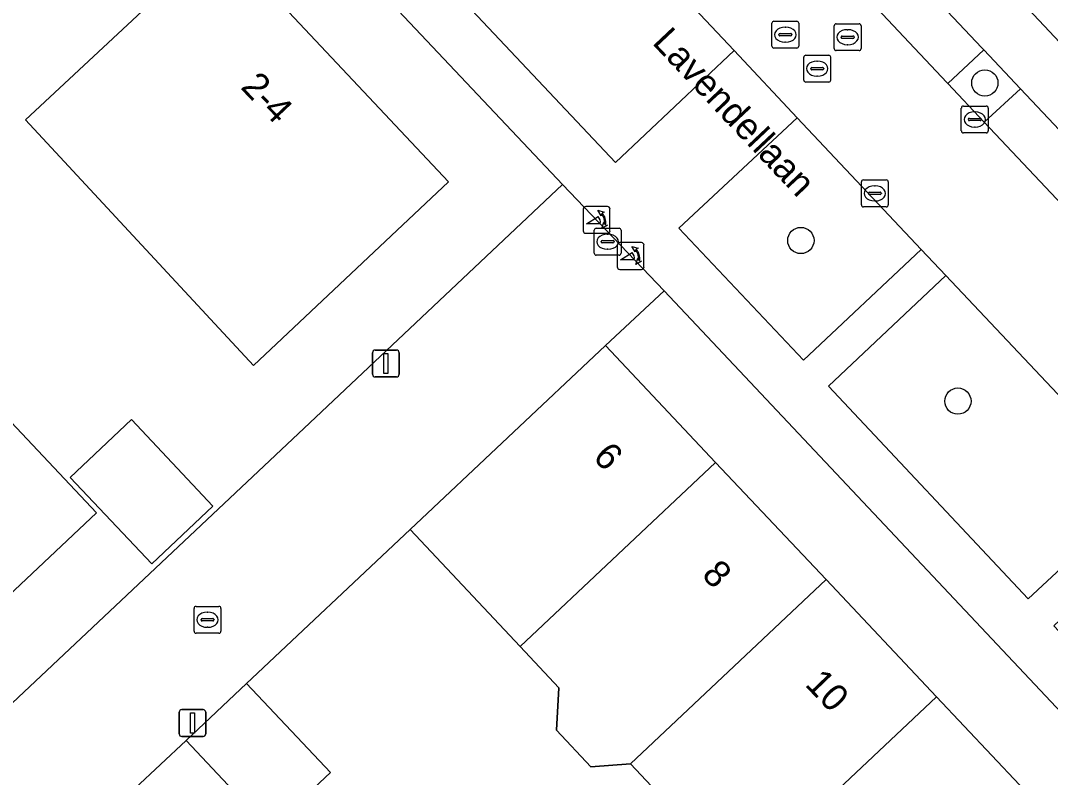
# Model space of a CAD drawing. Extents: x 162542 to 163147, y 380779 to 381521.
# Drawn here: x 162939.26 to 162977.6, y 381291.31 to 381319.49 of the extents above; entities that cross this region are included whole.
import ezdxf

# ---------------------------------------------------------------- set-up
doc = ezdxf.new("R2010")
doc.units = 0
for name, color, linetype in [('IMGEO_Boom', 7, 'Continuous'), ('IMGEO_Erf', 7, 'Continuous'), ('IMGEO_Groenvoorziening', 7, 'Continuous'), ('IMGEO_Kolk', 7, 'Continuous'), ('IMGEO_Lichtmast', 7, 'Continuous'), ('IMGEO_Muur', 7, 'Continuous'), ('IMGEO_Openbare_ruimte_label', 7, 'Continuous'), ('IMGEO_Pand', 7, 'Continuous'), ('IMGEO_Pand_nummerreeks', 7, 'Continuous'), ('IMGEO_Parkeervlak_open', 7, 'Continuous'), ('IMGEO_Poller', 7, 'Continuous'), ('IMGEO_Rijbaan_lokaal_open', 7, 'Continuous'), ('IMGEO_Rioolput', 7, 'Continuous'), ('IMGEO_Voetpad_open', 7, 'Continuous')]:
    doc.layers.add(name, color=color, linetype=linetype)

msp = doc.modelspace()

# ---------------------------------------------------------------- linework, layer by layer
at = {"layer": 'IMGEO_Boom'}
for centre in [(162975.158, 381317.167), (162968.309, 381311.301), (162974.155, 381305.32)]:
    msp.add_circle(centre, 0.489, dxfattribs=at)
at = {"layer": 'IMGEO_Erf'}
for points in [[(162942.956, 381330.887), (162939.759, 381327.928), (162937.622, 381330.249), (162940.788, 381333.18), (162938.258, 381335.857), (162930.94, 381343.649), (162873.818, 381289.875), (162880.071, 381283.181), (162886.067, 381276.815), (162886.269, 381276.967), (162890.823, 381281.229), (162891.956, 381280.018), (162891.424, 381279.52), (162892.33, 381278.552), (162888.308, 381274.789), (162889.625, 381273.425), (162889.429, 381273.239), (162902.331, 381259.587), (162950.027, 381304.513), (162959.44, 381313.384), (162948.902, 381324.556), (162946.542, 381327.046), (162943.123, 381330.71)], [(162978.666, 381322.283), (162974.842, 381326.344), (162972.674, 381324.301), (162981.664, 381314.729), (162983.765, 381312.494), (162985.95, 381314.548), (162982.491, 381318.222)], [(162947.928, 381306.647), (162939.448, 381315.791), (162946.678, 381322.545), (162955.186, 381313.487)], [(162979.741, 381283.15), (162983.512, 381279.113), (162987.881, 381283.225), (162984.016, 381287.331), (162963.218, 381309.428), (162961.038, 381307.387), (162965.133, 381303.039), (162969.246, 381298.671), (162973.36, 381294.303), (162977.473, 381289.935), (162981.925, 381285.207)], [(162942.087, 381301.159), (162938.154, 381297.457), (162934.185, 381293.722), (162930.217, 381289.986), (162926.256, 381286.242), (162922.29, 381282.504), (162918.324, 381278.766), (162914.358, 381275.029), (162910.392, 381271.291), (162906.425, 381267.553), (162902.459, 381263.815), (162896.288, 381270.356), (162900.254, 381274.094), (162904.22, 381277.832), (162908.186, 381281.57), (162912.152, 381285.308), (162916.119, 381289.046), (162920.085, 381292.784), (162924.051, 381296.522), (162928.017, 381300.26), (162931.983, 381303.997), (162935.914, 381307.702)], [(162941.102, 381302.478), (162943.384, 381304.632), (162946.423, 381301.411), (162944.142, 381299.258)]]:
    msp.add_lwpolyline(points, close=True, dxfattribs=at)
msp.add_lwpolyline([(162966.075, 381287.444), (162961.965, 381291.815), (162960.484, 381291.705), (162959.209, 381293.061), (162959.301, 381294.648), (162957.854, 381296.186), (162953.761, 381300.538), (162947.676, 381294.809), (162950.796, 381291.492), (162948.538, 381289.368)], dxfattribs=at)
at = {"layer": 'IMGEO_Groenvoorziening'}
for points in [[(162959.45, 381325.145), (162955.029, 381320.987), (162961.403, 381314.203), (162965.823, 381318.376)], [(162975.118, 381318.395), (162973.776, 381317.148), (162975.135, 381315.708), (162976.483, 381316.948)], [(162972.786, 381310.96), (162968.169, 381315.869), (162963.771, 381311.758), (162968.413, 381306.839)], [(162973.712, 381310), (162969.339, 381305.871), (162976.765, 381297.954), (162981.191, 381302.07)]]:
    msp.add_lwpolyline(points, close=True, dxfattribs=at)
at = {"layer": 'IMGEO_Kolk'}
for p, q in [((162974.358, 381316.307), (162975.21, 381316.307)), ((162974.283, 381315.381), (162974.283, 381316.233)), ((162974.771, 381316.087), (162974.796, 381316.087)), ((162975.284, 381316.233), (162975.284, 381315.381)), ((162974.542, 381315.801), (162974.542, 381315.813)), ((162974.98, 381315.764), (162974.582, 381315.764)), ((162974.585, 381315.85), (162974.983, 381315.85)), ((162974.794, 381315.527), (162974.769, 381315.527)), ((162975.026, 381315.813), (162975.026, 381315.801)), ((162975.21, 381315.307), (162974.358, 381315.307)), ((162970.562, 381312.628), (162970.562, 381313.48)), ((162970.637, 381313.554), (162971.489, 381313.554)), ((162971.05, 381313.334), (162971.075, 381313.334)), ((162971.563, 381313.48), (162971.563, 381312.628)), ((162970.821, 381313.048), (162970.821, 381313.06)), ((162971.259, 381313.011), (162970.861, 381313.011)), ((162970.864, 381313.097), (162971.262, 381313.097)), ((162971.305, 381313.06), (162971.305, 381313.048)), ((162971.489, 381312.554), (162970.637, 381312.554)), ((162971.073, 381312.774), (162971.048, 381312.774)), ((162960.691, 381311.755), (162961.543, 381311.755)), ((162960.616, 381310.829), (162960.616, 381311.681)), ((162961.104, 381311.535), (162961.129, 381311.535)), ((162961.617, 381311.681), (162961.617, 381310.829)), ((162960.875, 381311.249), (162960.875, 381311.261)), ((162961.313, 381311.212), (162960.915, 381311.212)), ((162960.918, 381311.298), (162961.316, 381311.298)), ((162961.127, 381310.975), (162961.102, 381310.975)), ((162961.359, 381311.261), (162961.359, 381311.249)), ((162961.543, 381310.755), (162960.691, 381310.755)), ((162945.718, 381296.751), (162945.718, 381297.603)), ((162945.793, 381297.677), (162946.645, 381297.677)), ((162946.719, 381297.603), (162946.719, 381296.751)), ((162945.977, 381297.171), (162945.977, 381297.183)), ((162946.415, 381297.134), (162946.017, 381297.134)), ((162946.02, 381297.22), (162946.418, 381297.22)), ((162946.206, 381297.457), (162946.231, 381297.457)), ((162946.461, 381297.183), (162946.461, 381297.171)), ((162946.229, 381296.897), (162946.204, 381296.897)), ((162946.645, 381296.677), (162945.793, 381296.677))]:
    msp.add_line(p, q, dxfattribs=at)
for points in [[(162974.358, 381316.307), (162975.21, 381316.307)], [(162974.283, 381315.381), (162974.283, 381316.233)], [(162975.284, 381316.233), (162975.284, 381315.381)], [(162975.21, 381315.307), (162974.358, 381315.307)], [(162970.562, 381312.628), (162970.562, 381313.48)], [(162970.637, 381313.554), (162971.489, 381313.554)], [(162971.563, 381313.48), (162971.563, 381312.628)], [(162971.489, 381312.554), (162970.637, 381312.554)], [(162960.691, 381311.755), (162961.543, 381311.755)], [(162960.616, 381310.829), (162960.616, 381311.681)], [(162961.617, 381311.681), (162961.617, 381310.829)], [(162961.543, 381310.755), (162960.691, 381310.755)], [(162945.718, 381296.751), (162945.718, 381297.603)], [(162945.793, 381297.677), (162946.645, 381297.677)], [(162946.719, 381297.603), (162946.719, 381296.751)], [(162946.645, 381296.677), (162945.793, 381296.677)]]:
    msp.add_lwpolyline(points, dxfattribs=at)
for centre, radius, start, end in [((162974.36, 381316.231), 0.0765, 91.552, 178.448), ((162974.36, 381316.231), 0.0765, 91.552, 178.448), ((162975.208, 381316.231), 0.0765, 1.552, 88.448), ((162975.208, 381316.231), 0.0765, 1.552, 88.448), ((162974.582, 381315.81), 0.0403, 85.8775, 175.7526), ((162974.579, 381315.8), 0.0366, 178.938, 274.7102), ((162974.983, 381315.807), 0.043, 264.8664, 352.4533), ((162974.987, 381315.812), 0.0386, 1.7309, 96.639), ((162974.36, 381315.383), 0.0765, 181.552, 268.448), ((162974.36, 381315.383), 0.0765, 181.552, 268.448), ((162975.208, 381315.383), 0.0765, 271.552, 358.448), ((162975.208, 381315.383), 0.0765, 271.552, 358.448), ((162970.639, 381313.478), 0.0765, 91.552, 178.448), ((162970.639, 381313.478), 0.0765, 91.552, 178.448), ((162971.487, 381313.478), 0.0765, 1.552, 88.448), ((162971.487, 381313.478), 0.0765, 1.552, 88.448), ((162970.861, 381313.057), 0.0403, 85.8775, 175.7526), ((162970.858, 381313.047), 0.0366, 178.938, 274.7102), ((162971.262, 381313.054), 0.043, 264.8664, 352.4533), ((162971.266, 381313.059), 0.0386, 1.7309, 96.639), ((162970.639, 381312.63), 0.0765, 181.552, 268.448), ((162970.639, 381312.63), 0.0765, 181.552, 268.448), ((162971.487, 381312.63), 0.0765, 271.552, 358.448), ((162971.487, 381312.63), 0.0765, 271.552, 358.448), ((162960.693, 381311.679), 0.0765, 91.552, 178.448), ((162960.693, 381311.679), 0.0765, 91.552, 178.448), ((162961.541, 381311.679), 0.0765, 1.552, 88.448), ((162961.541, 381311.679), 0.0765, 1.552, 88.448), ((162960.915, 381311.258), 0.0403, 85.8775, 175.7526), ((162960.912, 381311.248), 0.0366, 178.938, 274.7102), ((162961.316, 381311.255), 0.043, 264.8664, 352.4533), ((162961.32, 381311.26), 0.0386, 1.7309, 96.639), ((162960.693, 381310.831), 0.0765, 181.552, 268.448), ((162960.693, 381310.831), 0.0765, 181.552, 268.448), ((162961.541, 381310.831), 0.0765, 271.552, 358.448), ((162961.541, 381310.831), 0.0765, 271.552, 358.448), ((162945.795, 381297.601), 0.0765, 91.552, 178.448), ((162945.795, 381297.601), 0.0765, 91.552, 178.448), ((162946.643, 381297.601), 0.0765, 1.552, 88.448), ((162946.643, 381297.601), 0.0765, 1.552, 88.448), ((162946.017, 381297.18), 0.0403, 85.8775, 175.7526), ((162946.014, 381297.17), 0.0366, 178.938, 274.7102), ((162946.418, 381297.177), 0.043, 264.8664, 352.4533), ((162946.422, 381297.182), 0.0386, 1.7309, 96.639), ((162945.795, 381296.753), 0.0765, 181.552, 268.448), ((162945.795, 381296.753), 0.0765, 181.552, 268.448), ((162946.643, 381296.753), 0.0765, 271.552, 358.448), ((162946.643, 381296.753), 0.0765, 271.552, 358.448)]:
    msp.add_arc(centre, radius, start, end, dxfattribs=at)
for centre, major_axis, ratio, start_param, end_param in [((162974.77, 381315.807), (-0.387, 0.002), 0.722429, 4.712389, 7.853982), ((162974.795, 381315.807), (-0.39, 0.002), 0.717154, 1.570796, 4.712389), ((162971.049, 381313.054), (-0.387, 0.002), 0.722429, 4.712389, 7.853982), ((162971.074, 381313.054), (-0.39, 0.002), 0.717154, 1.570796, 4.712389), ((162961.103, 381311.255), (-0.387, 0.002), 0.722429, 4.712389, 7.853982), ((162961.128, 381311.255), (-0.39, 0.002), 0.717154, 1.570796, 4.712389), ((162946.205, 381297.177), (-0.387, 0.002), 0.722429, 4.712389, 7.853982), ((162946.23, 381297.177), (-0.39, 0.002), 0.717154, 1.570796, 4.712389)]:
    msp.add_ellipse(centre, major_axis=major_axis, ratio=ratio, start_param=start_param, end_param=end_param, dxfattribs=at)
at = {"layer": 'IMGEO_Lichtmast'}
for p, q in [((162952.363, 381306.321), (162952.363, 381307.121)), ((162952.363, 381307.121), (162952.363, 381306.321)), ((162952.463, 381307.221), (162953.253, 381307.221)), ((162953.253, 381307.221), (162952.463, 381307.221)), ((162953.353, 381307.121), (162953.353, 381306.321)), ((162953.353, 381306.321), (162953.353, 381307.121)), ((162953.253, 381306.221), (162952.463, 381306.221)), ((162952.463, 381306.221), (162953.253, 381306.221)), ((162945.164, 381292.932), (162945.164, 381293.732)), ((162945.164, 381293.732), (162945.164, 381292.932)), ((162945.264, 381293.832), (162946.054, 381293.832)), ((162946.054, 381293.832), (162945.264, 381293.832)), ((162946.154, 381293.732), (162946.154, 381292.932)), ((162946.154, 381292.932), (162946.154, 381293.732)), ((162946.054, 381292.832), (162945.264, 381292.832)), ((162945.264, 381292.832), (162946.054, 381292.832))]:
    msp.add_line(p, q, dxfattribs=at)
for points in [[(162952.783, 381307.096), (162952.933, 381307.096), (162952.933, 381306.346), (162952.783, 381306.346), (162952.783, 381307.096)], [(162945.584, 381293.707), (162945.734, 381293.707), (162945.734, 381292.957), (162945.584, 381292.957), (162945.584, 381293.707)]]:
    msp.add_lwpolyline(points, dxfattribs=at)
for centre, start, end in [((162952.463, 381307.121), 90, 180), ((162952.463, 381307.121), 90, 180), ((162953.253, 381307.121), 0, 90), ((162953.253, 381307.121), 360, 90), ((162952.463, 381306.321), 180, 270), ((162952.463, 381306.321), 180, 270), ((162953.253, 381306.321), 270, 0), ((162953.253, 381306.321), 270, 0), ((162945.264, 381293.732), 90, 180), ((162945.264, 381293.732), 90, 180), ((162946.054, 381293.732), 0, 90), ((162946.054, 381293.732), 360, 90), ((162945.264, 381292.932), 180, 270), ((162945.264, 381292.932), 180, 270), ((162946.054, 381292.932), 270, 0), ((162946.054, 381292.932), 270, 0)]:
    msp.add_arc(centre, 0.1, start, end, dxfattribs=at)
at = {"layer": 'IMGEO_Muur'}
for points in [[(162902.331, 381259.587), (162950.027, 381304.513)], [(162953.761, 381300.538), (162947.676, 381294.809)]]:
    msp.add_lwpolyline(points, dxfattribs=at)
at = {"layer": 'IMGEO_Pand'}
for points in [[(162947.928, 381306.647), (162955.186, 381313.487), (162946.678, 381322.545), (162939.448, 381315.791)], [(162931.983, 381303.997), (162938.154, 381297.457), (162942.087, 381301.159), (162935.914, 381307.702)], [(162965.133, 381303.039), (162961.038, 381307.387), (162953.761, 381300.538), (162957.854, 381296.186)], [(162944.142, 381299.258), (162946.423, 381301.411), (162943.384, 381304.632), (162941.102, 381302.478)], [(162969.246, 381298.671), (162965.133, 381303.039), (162957.854, 381296.186), (162959.301, 381294.648), (162959.209, 381293.061), (162960.484, 381291.705), (162961.965, 381291.815)], [(162973.36, 381294.303), (162969.246, 381298.671), (162961.965, 381291.815), (162966.075, 381287.444)], [(162947.676, 381294.809), (162945.419, 381292.684), (162948.538, 381289.368), (162950.796, 381291.492)], [(162970.186, 381283.073), (162977.473, 381289.935), (162973.36, 381294.303), (162966.075, 381287.444)]]:
    msp.add_lwpolyline(points, close=True, dxfattribs=at)
at = {"layer": 'IMGEO_Parkeervlak_open'}
for points in [[(162949.455, 381345.574), (162948.18, 381344.36), (162973.747, 381317.179), (162973.776, 381317.148), (162975.118, 381318.395), (162975.041, 381318.477)], [(162976.483, 381316.948), (162975.135, 381315.708), (162990.7, 381299.212), (162992.008, 381300.489)]]:
    msp.add_lwpolyline(points, close=True, dxfattribs=at)
at = {"layer": 'IMGEO_Poller'}
for p, q in [((162960.207, 381312.471), (162960.207, 381311.664)), ((162960.207, 381312.471), (162960.207, 381311.664)), ((162961.109, 381312.566), (162960.301, 381312.566)), ((162961.109, 381312.566), (162960.301, 381312.566)), ((162961.203, 381311.664), (162961.203, 381312.471)), ((162961.203, 381311.664), (162961.203, 381312.471)), ((162960.301, 381311.569), (162961.109, 381311.569)), ((162960.301, 381311.569), (162961.109, 381311.569)), ((162961.473, 381311.127), (162961.473, 381310.32)), ((162961.473, 381311.127), (162961.473, 381310.32)), ((162962.375, 381311.222), (162961.567, 381311.222)), ((162962.375, 381311.222), (162961.567, 381311.222)), ((162962.469, 381310.32), (162962.469, 381311.127)), ((162962.469, 381310.32), (162962.469, 381311.127)), ((162961.567, 381310.225), (162962.375, 381310.225)), ((162961.567, 381310.225), (162962.375, 381310.225))]:
    msp.add_line(p, q, dxfattribs=at)
for points in [[(162960.842, 381311.922), (162960.329, 381311.922), (162960.759, 381312.197)], [(162960.886, 381312.295), (162960.874, 381312.222), (162960.749, 381312.427)], [(162960.749, 381312.427), (162960.98, 381312.361), (162960.909, 381312.329)], [(162960.902, 381311.75), (162960.968, 381311.981), (162960.998, 381311.913)], [(162961.034, 381311.886), (162961.106, 381311.875), (162960.902, 381311.75)], [(162962.152, 381310.951), (162962.14, 381310.878), (162962.015, 381311.083)], [(162962.015, 381311.083), (162962.246, 381311.017), (162962.175, 381310.985)], [(162962.108, 381310.578), (162961.595, 381310.578), (162962.025, 381310.853)], [(162962.168, 381310.406), (162962.234, 381310.637), (162962.264, 381310.569)], [(162962.3, 381310.542), (162962.372, 381310.531), (162962.168, 381310.406)]]:
    msp.add_lwpolyline(points, dxfattribs=at)
for centre, radius, start, end in [((162960.301, 381312.471), 0.0946, 90, 180), ((162960.301, 381312.471), 0.0946, 90, 180), ((162961.109, 381312.471), 0.0946, 0, 90), ((162961.109, 381312.471), 0.0946, 0, 90), ((162960.514, 381311.972), 0.332, 351.3247, 42.4854), ((162960.528, 381311.982), 0.476, 351.7527, 41.1691), ((162960.528, 381311.982), 0.516, 349.3569, 42.2912), ((162960.301, 381311.664), 0.0946, 180, 270), ((162960.301, 381311.664), 0.0946, 180, 270), ((162961.109, 381311.664), 0.0946, 270, 0), ((162961.109, 381311.664), 0.0946, 270, 0), ((162961.567, 381311.127), 0.0946, 90, 180), ((162961.567, 381311.127), 0.0946, 90, 180), ((162961.794, 381310.638), 0.476, 351.7527, 41.1691), ((162961.794, 381310.638), 0.516, 349.3569, 42.2912), ((162962.375, 381311.127), 0.0946, 0, 90), ((162962.375, 381311.127), 0.0946, 0, 90), ((162961.78, 381310.628), 0.332, 351.3247, 42.4854), ((162961.567, 381310.32), 0.0946, 180, 270), ((162961.567, 381310.32), 0.0946, 180, 270), ((162962.375, 381310.32), 0.0946, 270, 0), ((162962.375, 381310.32), 0.0946, 270, 0)]:
    msp.add_arc(centre, radius, start, end, dxfattribs=at)
at = {"layer": 'IMGEO_Rijbaan_lokaal_open'}
for points in [[(162995.8, 381293.786), (162992.204, 381297.618), (162990.7, 381299.212), (162975.135, 381315.708), (162973.776, 381317.148), (162973.747, 381317.179), (162948.18, 381344.36)], [(162959.45, 381325.145), (162965.823, 381318.376), (162968.169, 381315.869), (162972.786, 381310.96), (162973.712, 381310), (162981.191, 381302.07), (162982.111, 381301.084), (162988.573, 381294.21), (162989.51, 381293.213), (162995.229, 381287.137), (162998.37, 381283.768), (163003.731, 381278.123)]]:
    msp.add_lwpolyline(points, dxfattribs=at)
msp.add_lwpolyline([(162943.518, 381290.893), (162945.419, 381292.684), (162947.676, 381294.809), (162953.761, 381300.538), (162961.038, 381307.387), (162963.218, 381309.428), (162959.44, 381313.384), (162950.027, 381304.513), (162902.331, 381259.587), (162906.029, 381255.574), (162908.191, 381257.623), (162915.467, 381264.485), (162921.544, 381270.198), (162923.803, 381272.321), (162925.714, 381274.122)], close=True, dxfattribs=at)
at = {"layer": 'IMGEO_Rioolput'}
for p, q in [((162967.232, 381318.539), (162967.232, 381319.391)), ((162967.307, 381319.465), (162968.159, 381319.465)), ((162968.233, 381319.391), (162968.233, 381318.539)), ((162969.624, 381319.372), (162970.476, 381319.372)), ((162967.534, 381319.008), (162967.932, 381319.008)), ((162967.72, 381319.245), (162967.745, 381319.245)), ((162969.549, 381318.446), (162969.549, 381319.298)), ((162970.037, 381319.152), (162970.062, 381319.152)), ((162970.55, 381319.298), (162970.55, 381318.446)), ((162967.491, 381318.959), (162967.491, 381318.971)), ((162967.929, 381318.922), (162967.531, 381318.922)), ((162967.743, 381318.685), (162967.718, 381318.685)), ((162967.975, 381318.971), (162967.975, 381318.959)), ((162969.808, 381318.866), (162969.808, 381318.878)), ((162970.246, 381318.829), (162969.848, 381318.829)), ((162969.851, 381318.915), (162970.249, 381318.915)), ((162970.292, 381318.878), (162970.292, 381318.866)), ((162968.159, 381318.465), (162967.307, 381318.465)), ((162970.476, 381318.372), (162969.624, 381318.372)), ((162970.06, 381318.592), (162970.035, 381318.592)), ((162968.417, 381317.276), (162968.417, 381318.128)), ((162968.492, 381318.202), (162969.344, 381318.202)), ((162968.905, 381317.982), (162968.93, 381317.982)), ((162969.418, 381318.128), (162969.418, 381317.276)), ((162968.676, 381317.696), (162968.676, 381317.708)), ((162969.114, 381317.659), (162968.716, 381317.659)), ((162968.719, 381317.745), (162969.117, 381317.745)), ((162969.16, 381317.708), (162969.16, 381317.696)), ((162969.344, 381317.202), (162968.492, 381317.202)), ((162968.928, 381317.422), (162968.903, 381317.422))]:
    msp.add_line(p, q, dxfattribs=at)
for points in [[(162967.232, 381318.539), (162967.232, 381319.391)], [(162967.307, 381319.465), (162968.159, 381319.465)], [(162968.233, 381319.391), (162968.233, 381318.539)], [(162969.624, 381319.372), (162970.476, 381319.372)], [(162969.549, 381318.446), (162969.549, 381319.298)], [(162970.55, 381319.298), (162970.55, 381318.446)], [(162968.159, 381318.465), (162967.307, 381318.465)], [(162970.476, 381318.372), (162969.624, 381318.372)], [(162968.417, 381317.276), (162968.417, 381318.128)], [(162968.492, 381318.202), (162969.344, 381318.202)], [(162969.418, 381318.128), (162969.418, 381317.276)], [(162969.344, 381317.202), (162968.492, 381317.202)]]:
    msp.add_lwpolyline(points, dxfattribs=at)
for centre, radius, start, end in [((162967.309, 381319.389), 0.0765, 91.552, 178.448), ((162967.309, 381319.389), 0.0765, 91.552, 178.448), ((162968.157, 381319.389), 0.0765, 1.552, 88.448), ((162968.157, 381319.389), 0.0765, 1.552, 88.448), ((162969.626, 381319.296), 0.0765, 91.552, 178.448), ((162969.626, 381319.296), 0.0765, 91.552, 178.448), ((162970.474, 381319.296), 0.0765, 1.552, 88.448), ((162970.474, 381319.296), 0.0765, 1.552, 88.448), ((162967.531, 381318.968), 0.0403, 85.8775, 175.7526), ((162967.936, 381318.97), 0.0386, 1.7309, 96.639), ((162967.528, 381318.958), 0.0366, 178.938, 274.7102), ((162967.932, 381318.965), 0.043, 264.8664, 352.4533), ((162969.848, 381318.875), 0.0403, 85.8775, 175.7526), ((162969.845, 381318.865), 0.0366, 178.938, 274.7102), ((162970.249, 381318.872), 0.043, 264.8664, 352.4533), ((162970.253, 381318.877), 0.0386, 1.7309, 96.639), ((162967.309, 381318.541), 0.0765, 181.552, 268.448), ((162967.309, 381318.541), 0.0765, 181.552, 268.448), ((162968.157, 381318.541), 0.0765, 271.552, 358.448), ((162968.157, 381318.541), 0.0765, 271.552, 358.448), ((162969.626, 381318.448), 0.0765, 181.552, 268.448), ((162969.626, 381318.448), 0.0765, 181.552, 268.448), ((162970.474, 381318.448), 0.0765, 271.552, 358.448), ((162970.474, 381318.448), 0.0765, 271.552, 358.448), ((162968.494, 381318.126), 0.0765, 91.552, 178.448), ((162968.494, 381318.126), 0.0765, 91.552, 178.448), ((162969.342, 381318.126), 0.0765, 1.552, 88.448), ((162969.342, 381318.126), 0.0765, 1.552, 88.448), ((162968.716, 381317.705), 0.0403, 85.8775, 175.7526), ((162968.713, 381317.695), 0.0366, 178.938, 274.7102), ((162969.117, 381317.702), 0.043, 264.8664, 352.4533), ((162969.121, 381317.707), 0.0386, 1.7309, 96.639), ((162968.494, 381317.278), 0.0765, 181.552, 268.448), ((162968.494, 381317.278), 0.0765, 181.552, 268.448), ((162969.342, 381317.278), 0.0765, 271.552, 358.448), ((162969.342, 381317.278), 0.0765, 271.552, 358.448)]:
    msp.add_arc(centre, radius, start, end, dxfattribs=at)
for centre, major_axis, ratio, start_param, end_param in [((162967.719, 381318.965), (-0.387, 0.002), 0.722429, 4.712389, 7.853982), ((162967.744, 381318.965), (-0.39, 0.002), 0.717154, 1.570796, 4.712389), ((162970.036, 381318.872), (-0.387, 0.002), 0.722429, 4.712389, 7.853982), ((162970.061, 381318.872), (-0.39, 0.002), 0.717154, 1.570796, 4.712389), ((162968.904, 381317.702), (-0.387, 0.002), 0.722429, 4.712389, 7.853982), ((162968.929, 381317.702), (-0.39, 0.002), 0.717154, 1.570796, 4.712389)]:
    msp.add_ellipse(centre, major_axis=major_axis, ratio=ratio, start_param=start_param, end_param=end_param, dxfattribs=at)
at = {"layer": 'IMGEO_Voetpad_open'}
for points in [[(162949.455, 381345.574), (162975.041, 381318.477), (162975.118, 381318.395), (162976.483, 381316.948), (162992.008, 381300.489), (162993.031, 381299.405)], [(162948.902, 381324.556), (162959.44, 381313.384), (162963.218, 381309.428), (162984.016, 381287.331), (162987.881, 381283.225), (162996.415, 381274.157), (163000.29, 381270.058), (163021.09, 381247.941)], [(162981.664, 381314.729), (162972.674, 381324.301)], [(163002.139, 381271.02), (162999.363, 381273.968), (162999.204, 381274.136), (162994.048, 381279.724), (162998.37, 381283.768), (162995.229, 381287.137), (162990.89, 381283.119), (162985.131, 381289.114), (162989.51, 381293.213), (162988.573, 381294.21), (162984.22, 381290.056), (162977.725, 381296.958), (162982.111, 381301.084), (162981.191, 381302.07), (162976.765, 381297.954), (162969.339, 381305.871), (162973.712, 381310), (162972.786, 381310.96), (162968.413, 381306.839), (162963.771, 381311.758), (162968.169, 381315.869), (162965.823, 381318.376), (162961.403, 381314.203), (162955.029, 381320.987)], [(162948.538, 381289.368), (162945.419, 381292.684), (162943.518, 381290.893)]]:
    msp.add_lwpolyline(points, dxfattribs=at)

# ---------------------------------------------------------------- texts
at = {"layer": 'IMGEO_Openbare_ruimte_label'}
msp.add_text('Lavendellaan', height=1, rotation=313.338, dxfattribs=at).set_placement((162962.743, 381318.647))
at = {"layer": 'IMGEO_Pand_nummerreeks'}
for s, rotation, p in [('2-4', 313.4306, (162947.419, 381316.989)), ('6', 313.4276, (162960.529, 381303.202)), ('8', 313.4128, (162964.58, 381298.819)), ('10', 313.8854, (162968.427, 381294.746))]:
    msp.add_text(s, height=1, rotation=rotation, dxfattribs=at).set_placement(p)

doc.saveas('drawing.dxf')
